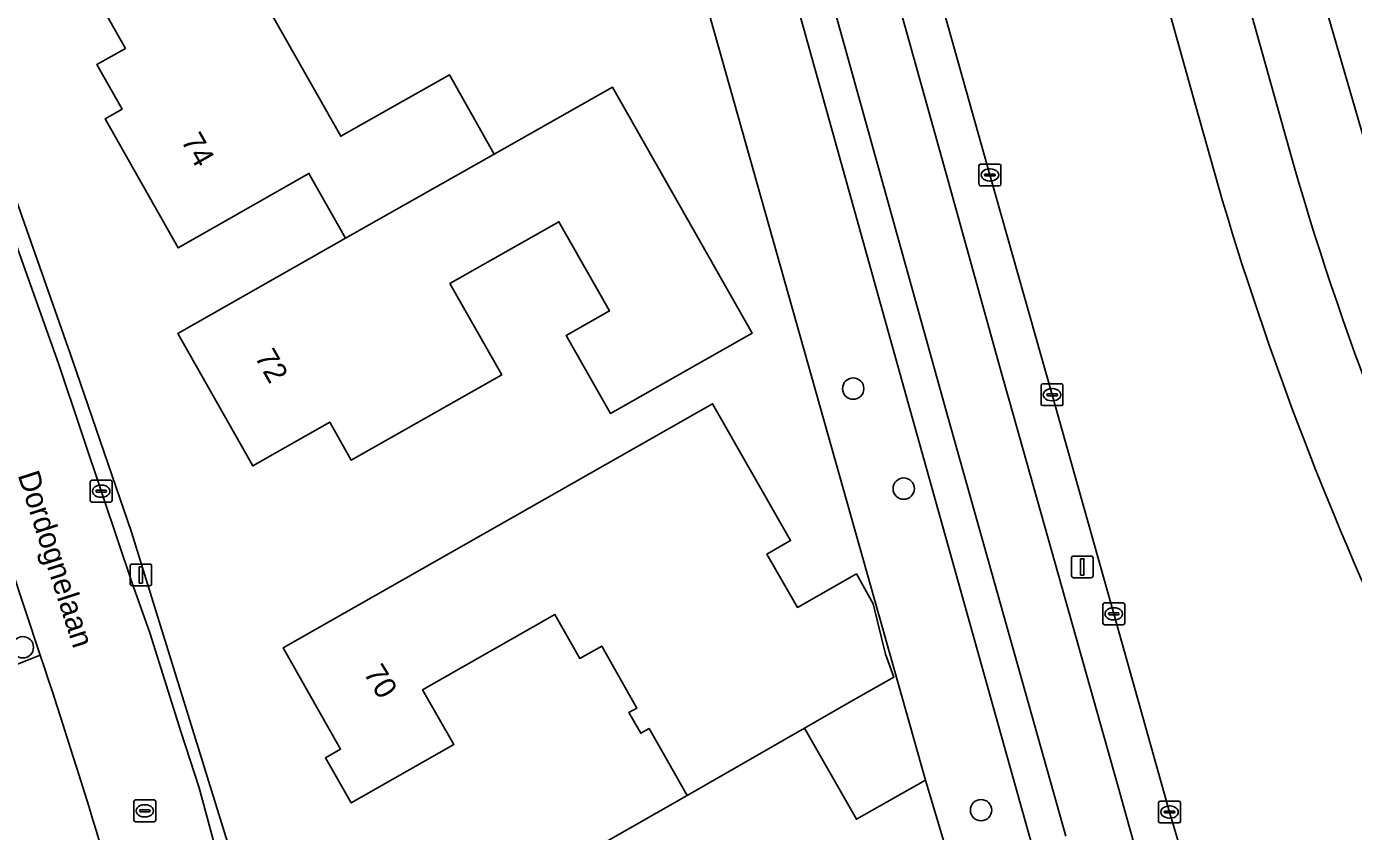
# Model space of a CAD drawing. Extents: x 158455 to 159797, y 387218 to 388672.
# Drawn here: x 159689.8 to 159750.6, y 387849.8 to 387886.6 of the extents above; entities that cross this region are included whole.
import ezdxf

# ---------------------------------------------------------------- set-up
doc = ezdxf.new("R2010")
doc.units = 0
for name, color, linetype in [('IMGEO_Berm_groen', 7, 'Continuous'), ('IMGEO_Boom', 7, 'Continuous'), ('IMGEO_Erf', 7, 'Continuous'), ('IMGEO_Fietspad_gesloten', 7, 'Continuous'), ('IMGEO_Groenvoorziening', 7, 'Continuous'), ('IMGEO_Kolk', 7, 'Continuous'), ('IMGEO_Lichtmast', 7, 'Continuous'), ('IMGEO_Openbare_ruimte_label', 7, 'Continuous'), ('IMGEO_OVBaan_gesloten', 7, 'Continuous'), ('IMGEO_Pand', 7, 'Continuous'), ('IMGEO_Pand_nummerreeks', 7, 'Continuous'), ('IMGEO_Parkeervlak_open', 7, 'Continuous'), ('IMGEO_Rijbaan_lokaal_open', 7, 'Continuous'), ('IMGEO_Rijbaan_regionaal_gesloten', 7, 'Continuous'), ('IMGEO_Rioolput', 7, 'Continuous'), ('IMGEO_Voetpad_open', 7, 'Continuous')]:
    doc.layers.add(name, color=color, linetype=linetype)

msp = doc.modelspace()

# ---------------------------------------------------------------- linework, layer by layer
at = {"layer": 'IMGEO_Berm_groen'}
for points in [[(159726.858, 387965.154), (159719.152, 387992.089), (159718.836, 387993.193), (159709.57, 388026.682), (159693.688, 388089.539), (159697.615, 388090.324), (159725.968, 387994.039), (159733.401, 387966.816), (159744.661, 387926.02), (159757.732, 387878.595), (159752.327, 387877.107), (159738.707, 387923.945)], [(159738.707, 387923.945), (159752.327, 387877.107), (159757.732, 387878.595), (159744.661, 387926.02), (159733.401, 387966.816), (159726.858, 387965.154)]]:
    msp.add_lwpolyline(points, close=True, dxfattribs=at)
for points in [[(159694.291, 388071.37), (159694.93, 388068.864), (159706.964, 388025.892), (159716.822, 387990.637), (159735.911, 387922.812), (159747.834, 387880.272)], [(159719.52, 387926.347), (159721.247, 387918.79), (159722.806, 387912.575), (159723.828, 387908.783), (159724.168, 387907.558), (159729.095, 387889.947), (159729.317, 387889.154), (159731.988, 387879.571), (159734.442, 387870.765), (159734.791, 387869.516), (159739.776, 387851.795), (159740.716, 387848.453), (159744.843, 387835.162), (159745.789, 387832.17), (159747.828, 387825.716), (159750.56, 387817.566), (159752.292, 387812.391), (159752.452, 387811.969), (159757.936, 387797.519), (159761.723, 387787.265), (159762.739, 387784.515), (159763.087, 387783.655)], [(159745.289, 387840.14), (159743.326, 387846.639), (159742.137, 387850.643), (159739.581, 387859.728), (159736.753, 387869.771), (159733.905, 387879.846), (159731.345, 387888.945)]]:
    msp.add_lwpolyline(points, dxfattribs=at)
msp.add_arc((159881.084, 387918.818), 138.714, 196.13371, 207.01023, dxfattribs=at)
at = {"layer": 'IMGEO_Boom'}
for centre in [(159727.638, 387870.052), (159729.957, 387865.468), (159689.588, 387858.195), (159733.498, 387850.729)]:
    msp.add_circle(centre, 0.489, dxfattribs=at)
at = {"layer": 'IMGEO_Erf'}
for points in [[(159716.114, 387858.245), (159715.119, 387857.679), (159713.973, 387859.694), (159707.905, 387856.244), (159709.332, 387853.735), (159704.636, 387851.065), (159703.459, 387853.134), (159704.152, 387853.528), (159701.514, 387858.166), (159721.199, 387869.359), (159724.768, 387863.083), (159723.687, 387862.468), (159725.08, 387860.019), (159727.786, 387861.558), (159728.562, 387860.194), (159729.113, 387857.878), (159729.501, 387856.823), (159727.533, 387855.703), (159725.409, 387854.495), (159727.787, 387850.312), (159730.952, 387852.111), (159717.859, 387898.513)], [(159701.035, 387887.135), (159704.158, 387881.616), (159709.134, 387884.437), (159711.193, 387880.804), (159716.607, 387883.872), (159723.002, 387872.589), (159716.514, 387868.912), (159714.488, 387872.488), (159716.469, 387873.61), (159714.152, 387877.698), (159709.162, 387874.87), (159711.532, 387870.689), (159704.631, 387866.778), (159703.649, 387868.51), (159700.122, 387866.511), (159696.683, 387872.58), (159704.381, 387876.943), (159702.699, 387879.913), (159696.706, 387876.502), (159693.357, 387882.42), (159694.141, 387882.864), (159692.984, 387884.91), (159694.29, 387885.649), (159692.589, 387888.654)], [(159686.838, 387885.63), (159691.857, 387871.353), (159694.564, 387863.473), (159701.894, 387839.79)], [(159707.134, 387844.059), (159720.036, 387851.395), (159718.288, 387854.471), (159717.902, 387854.251), (159717.362, 387855.201), (159717.727, 387855.409), (159716.114, 387858.245)]]:
    msp.add_lwpolyline(points, dxfattribs=at)
at = {"layer": 'IMGEO_Fietspad_gesloten'}
for points in [[(159716.947, 387923.645), (159718.161, 387918.411), (159720.007, 387911.755), (159727.23, 387885.831), (159731.98, 387868.76), (159737.376, 387849.541)], [(159750.445, 387808.918), (159754.355, 387798.684), (159760.304, 387783.107), (159763.087, 387783.655), (159762.739, 387784.515), (159761.723, 387787.265), (159757.936, 387797.519), (159752.452, 387811.969), (159752.292, 387812.391), (159750.56, 387817.566), (159747.828, 387825.716), (159745.789, 387832.17), (159744.843, 387835.162), (159740.716, 387848.453), (159739.776, 387851.795), (159734.791, 387869.516), (159734.442, 387870.765), (159731.988, 387879.571), (159729.317, 387889.154), (159729.095, 387889.947), (159724.168, 387907.558)]]:
    msp.add_lwpolyline(points, dxfattribs=at)
at = {"layer": 'IMGEO_Groenvoorziening'}
for points in [[(159734.493, 387853.894), (159730.257, 387869.058), (159725.552, 387885.935), (159719.08, 387909.1), (159718.33, 387911.879), (159716.587, 387918.054), (159715.605, 387922.351), (159712.356, 387921.695), (159715.096, 387910.154), (159717.859, 387898.513), (159730.952, 387852.111), (159731.956, 387848.726), (159733.892, 387842.111), (159738.117, 387827.188), (159739.944, 387820.737), (159743.77, 387807.046), (159745.627, 387800.347), (159748.79, 387789.365), (159738.882, 387783.684), (159754.975, 387781.837), (159757.843, 387781.492)], [(159758.837, 387782.352), (159758.541, 387783.164), (159754.129, 387794.819), (159748.368, 387810.046), (159746.815, 387814.625), (159744.38, 387821.895), (159740.49, 387834.037), (159735.738, 387849.481), (159734.493, 387853.894)]]:
    msp.add_lwpolyline(points, dxfattribs=at)
at = {"layer": 'IMGEO_Kolk'}
for p, q in [((159733.404, 387879.42), (159733.404, 387880.272)), ((159733.479, 387880.346), (159734.331, 387880.346)), ((159734.405, 387880.272), (159734.405, 387879.42)), ((159733.663, 387879.84), (159733.663, 387879.852)), ((159734.101, 387879.803), (159733.703, 387879.803)), ((159733.706, 387879.889), (159734.104, 387879.889)), ((159733.892, 387880.126), (159733.917, 387880.126)), ((159734.147, 387879.852), (159734.147, 387879.84)), ((159734.331, 387879.346), (159733.479, 387879.346)), ((159733.915, 387879.566), (159733.89, 387879.566)), ((159736.252, 387869.345), (159736.252, 387870.197)), ((159736.327, 387870.271), (159737.179, 387870.271)), ((159736.74, 387870.051), (159736.765, 387870.051)), ((159737.253, 387870.197), (159737.253, 387869.345)), ((159736.511, 387869.765), (159736.511, 387869.777)), ((159736.949, 387869.728), (159736.551, 387869.728)), ((159736.554, 387869.814), (159736.952, 387869.814)), ((159736.763, 387869.491), (159736.738, 387869.491)), ((159736.995, 387869.777), (159736.995, 387869.765)), ((159737.179, 387869.271), (159736.327, 387869.271)), ((159692.678, 387864.924), (159692.678, 387865.776)), ((159692.753, 387865.85), (159693.605, 387865.85)), ((159693.679, 387865.776), (159693.679, 387864.924)), ((159692.937, 387865.344), (159692.937, 387865.356)), ((159693.375, 387865.307), (159692.977, 387865.307)), ((159692.98, 387865.393), (159693.378, 387865.393)), ((159693.189, 387865.07), (159693.164, 387865.07)), ((159693.166, 387865.63), (159693.191, 387865.63)), ((159693.421, 387865.356), (159693.421, 387865.344)), ((159693.605, 387864.85), (159692.753, 387864.85)), ((159739.155, 387860.228), (159740.007, 387860.228)), ((159739.08, 387859.302), (159739.08, 387860.154)), ((159739.339, 387859.722), (159739.339, 387859.734)), ((159739.777, 387859.685), (159739.379, 387859.685)), ((159739.382, 387859.771), (159739.78, 387859.771)), ((159739.568, 387860.008), (159739.593, 387860.008)), ((159739.823, 387859.734), (159739.823, 387859.722)), ((159740.081, 387860.154), (159740.081, 387859.302)), ((159740.007, 387859.228), (159739.155, 387859.228)), ((159739.591, 387859.448), (159739.566, 387859.448)), ((159741.636, 387850.217), (159741.636, 387851.069)), ((159741.711, 387851.143), (159742.563, 387851.143)), ((159742.637, 387851.069), (159742.637, 387850.217)), ((159741.895, 387850.637), (159741.895, 387850.649)), ((159742.333, 387850.6), (159741.935, 387850.6)), ((159741.938, 387850.686), (159742.336, 387850.686)), ((159742.124, 387850.923), (159742.149, 387850.923)), ((159742.379, 387850.649), (159742.379, 387850.637)), ((159742.563, 387850.143), (159741.711, 387850.143)), ((159742.147, 387850.363), (159742.122, 387850.363))]:
    msp.add_line(p, q, dxfattribs=at)
for points in [[(159733.404, 387879.42), (159733.404, 387880.272)], [(159733.479, 387880.346), (159734.331, 387880.346)], [(159734.405, 387880.272), (159734.405, 387879.42)], [(159734.331, 387879.346), (159733.479, 387879.346)], [(159736.252, 387869.345), (159736.252, 387870.197)], [(159736.327, 387870.271), (159737.179, 387870.271)], [(159737.253, 387870.197), (159737.253, 387869.345)], [(159737.179, 387869.271), (159736.327, 387869.271)], [(159692.678, 387864.924), (159692.678, 387865.776)], [(159692.753, 387865.85), (159693.605, 387865.85)], [(159693.679, 387865.776), (159693.679, 387864.924)], [(159693.605, 387864.85), (159692.753, 387864.85)], [(159739.155, 387860.228), (159740.007, 387860.228)], [(159739.08, 387859.302), (159739.08, 387860.154)], [(159740.081, 387860.154), (159740.081, 387859.302)], [(159740.007, 387859.228), (159739.155, 387859.228)], [(159741.636, 387850.217), (159741.636, 387851.069)], [(159741.711, 387851.143), (159742.563, 387851.143)], [(159742.637, 387851.069), (159742.637, 387850.217)], [(159742.563, 387850.143), (159741.711, 387850.143)]]:
    msp.add_lwpolyline(points, dxfattribs=at)
for centre, radius, start, end in [((159733.481, 387880.27), 0.0765, 91.55205, 178.44795), ((159733.481, 387880.27), 0.0765, 91.55205, 178.44795), ((159734.329, 387880.27), 0.0765, 1.55205, 88.44795), ((159734.329, 387880.27), 0.0765, 1.55205, 88.44795), ((159733.703, 387879.849), 0.0403, 85.87752, 175.75265), ((159733.7, 387879.839), 0.0366, 178.93798, 274.71019), ((159734.104, 387879.846), 0.043, 264.86636, 352.45326), ((159734.108, 387879.851), 0.0386, 1.73085, 96.63898), ((159733.481, 387879.422), 0.0765, 181.55205, 268.44795), ((159733.481, 387879.422), 0.0765, 181.55205, 268.44795), ((159734.329, 387879.422), 0.0765, 271.55205, 358.44795), ((159734.329, 387879.422), 0.0765, 271.55205, 358.44795), ((159736.329, 387870.195), 0.0765, 91.55205, 178.44795), ((159736.329, 387870.195), 0.0765, 91.55205, 178.44795), ((159737.177, 387870.195), 0.0765, 1.55205, 88.44795), ((159737.177, 387870.195), 0.0765, 1.55205, 88.44795), ((159736.329, 387869.347), 0.0765, 181.55205, 268.44795), ((159736.329, 387869.347), 0.0765, 181.55205, 268.44795), ((159736.551, 387869.774), 0.0403, 85.87752, 175.75265), ((159736.548, 387869.764), 0.0366, 178.93798, 274.71019), ((159736.952, 387869.771), 0.043, 264.86636, 352.45326), ((159736.956, 387869.776), 0.0386, 1.73085, 96.63898), ((159737.177, 387869.347), 0.0765, 271.55205, 358.44795), ((159737.177, 387869.347), 0.0765, 271.55205, 358.44795), ((159692.755, 387865.774), 0.0765, 91.55205, 178.44795), ((159692.755, 387865.774), 0.0765, 91.55205, 178.44795), ((159693.603, 387865.774), 0.0765, 1.55205, 88.44795), ((159693.603, 387865.774), 0.0765, 1.55205, 88.44795), ((159692.977, 387865.353), 0.0403, 85.87752, 175.75265), ((159692.974, 387865.343), 0.0366, 178.93798, 274.71019), ((159693.378, 387865.35), 0.043, 264.86636, 352.45326), ((159693.382, 387865.355), 0.0386, 1.73085, 96.63898), ((159692.755, 387864.926), 0.0765, 181.55205, 268.44795), ((159692.755, 387864.926), 0.0765, 181.55205, 268.44795), ((159693.603, 387864.926), 0.0765, 271.55205, 358.44795), ((159693.603, 387864.926), 0.0765, 271.55205, 358.44795), ((159739.157, 387860.152), 0.0765, 91.55205, 178.44795), ((159739.157, 387860.152), 0.0765, 91.55205, 178.44795), ((159740.005, 387860.152), 0.0765, 1.55205, 88.44795), ((159740.005, 387860.152), 0.0765, 1.55205, 88.44795), ((159739.379, 387859.731), 0.0403, 85.87752, 175.75265), ((159739.376, 387859.721), 0.0366, 178.93798, 274.71019), ((159739.78, 387859.728), 0.043, 264.86636, 352.45326), ((159739.784, 387859.733), 0.0386, 1.73085, 96.63898), ((159739.157, 387859.304), 0.0765, 181.55205, 268.44795), ((159739.157, 387859.304), 0.0765, 181.55205, 268.44795), ((159740.005, 387859.304), 0.0765, 271.55205, 358.44795), ((159740.005, 387859.304), 0.0765, 271.55205, 358.44795), ((159741.713, 387851.067), 0.0765, 91.55205, 178.44795), ((159741.713, 387851.067), 0.0765, 91.55205, 178.44795), ((159742.561, 387851.067), 0.0765, 1.55205, 88.44795), ((159742.561, 387851.067), 0.0765, 1.55205, 88.44795), ((159741.935, 387850.646), 0.0403, 85.87752, 175.75265), ((159741.932, 387850.636), 0.0366, 178.93798, 274.71019), ((159742.336, 387850.643), 0.043, 264.86636, 352.45326), ((159742.34, 387850.648), 0.0386, 1.73085, 96.63898), ((159741.713, 387850.219), 0.0765, 181.55205, 268.44795), ((159741.713, 387850.219), 0.0765, 181.55205, 268.44795), ((159742.561, 387850.219), 0.0765, 271.55205, 358.44795), ((159742.561, 387850.219), 0.0765, 271.55205, 358.44795)]:
    msp.add_arc(centre, radius, start, end, dxfattribs=at)
for centre, major_axis, ratio, start_param, end_param in [((159733.891, 387879.846), (-0.387, 0.002), 0.722429, 4.712389, 7.853982), ((159733.916, 387879.846), (-0.39, 0.002), 0.717154, 1.570796, 4.712389), ((159736.739, 387869.771), (-0.387, 0.002), 0.722429, 4.712389, 7.853982), ((159736.764, 387869.771), (-0.39, 0.002), 0.717154, 1.570796, 4.712389), ((159693.165, 387865.35), (-0.387, 0.002), 0.722429, 4.712389, 7.853982), ((159693.19, 387865.35), (-0.39, 0.002), 0.717154, 1.570796, 4.712389), ((159739.567, 387859.728), (-0.387, 0.002), 0.722429, 4.712389, 7.853982), ((159739.592, 387859.728), (-0.39, 0.002), 0.717154, 1.570796, 4.712389), ((159742.123, 387850.643), (-0.387, 0.002), 0.722429, 4.712389, 7.853982), ((159742.148, 387850.643), (-0.39, 0.002), 0.717154, 1.570796, 4.712389)]:
    msp.add_ellipse(centre, major_axis=major_axis, ratio=ratio, start_param=start_param, end_param=end_param, dxfattribs=at)
at = {"layer": 'IMGEO_Lichtmast'}
for p, q in [((159694.601, 387862.012), (159695.391, 387862.012)), ((159695.391, 387862.012), (159694.601, 387862.012)), ((159737.639, 387861.479), (159737.639, 387862.279)), ((159737.639, 387862.279), (159737.639, 387861.479)), ((159737.739, 387862.379), (159738.529, 387862.379)), ((159738.529, 387862.379), (159737.739, 387862.379)), ((159738.629, 387862.279), (159738.629, 387861.479)), ((159738.629, 387861.479), (159738.629, 387862.279)), ((159694.501, 387861.112), (159694.501, 387861.912)), ((159694.501, 387861.912), (159694.501, 387861.112)), ((159695.491, 387861.912), (159695.491, 387861.112)), ((159695.491, 387861.112), (159695.491, 387861.912)), ((159695.391, 387861.012), (159694.601, 387861.012)), ((159694.601, 387861.012), (159695.391, 387861.012)), ((159738.529, 387861.379), (159737.739, 387861.379)), ((159737.739, 387861.379), (159738.529, 387861.379))]:
    msp.add_line(p, q, dxfattribs=at)
for points in [[(159738.059, 387862.254), (159738.209, 387862.254), (159738.209, 387861.504), (159738.059, 387861.504), (159738.059, 387862.254)], [(159694.921, 387861.887), (159695.071, 387861.887), (159695.071, 387861.137), (159694.921, 387861.137), (159694.921, 387861.887)]]:
    msp.add_lwpolyline(points, dxfattribs=at)
for centre, start, end in [((159694.601, 387861.912), 90, 180), ((159694.601, 387861.912), 90, 180), ((159695.391, 387861.912), 0, 90), ((159695.391, 387861.912), 360, 90), ((159737.739, 387862.279), 90, 180), ((159737.739, 387862.279), 90, 180), ((159738.529, 387862.279), 0, 90), ((159738.529, 387862.279), 360, 90), ((159737.739, 387861.479), 180, 270), ((159737.739, 387861.479), 180, 270), ((159738.529, 387861.479), 270, 0), ((159738.529, 387861.479), 270, 0), ((159694.601, 387861.112), 180, 270), ((159694.601, 387861.112), 180, 270), ((159695.391, 387861.112), 270, 0), ((159695.391, 387861.112), 270, 0)]:
    msp.add_arc(centre, 0.1, start, end, dxfattribs=at)
at = {"layer": 'IMGEO_OVBaan_gesloten'}
for points in [[(159690.247, 388072.875), (159690.863, 388070.203), (159692.413, 388064.553), (159703.452, 388025.178), (159713.268, 387990.016), (159732.591, 387921.282), (159734.73, 387913.778), (159739.359, 387897.267), (159743.331, 387883.05), (159744.564, 387878.664)], [(159747.834, 387880.272), (159735.911, 387922.812), (159716.822, 387990.637), (159706.964, 388025.892), (159694.93, 388068.864), (159694.291, 388071.37)]]:
    msp.add_lwpolyline(points, dxfattribs=at)
for centre, radius, start, end in [((159881.084, 387918.818), 138.714, 196.13371, 207.01023), ((159888.069, 387921.447), 149.747, 196.60091, 205.99255)]:
    msp.add_arc(centre, radius, start, end, dxfattribs=at)
at = {"layer": 'IMGEO_Pand'}
for points in [[(159701.035, 387887.135), (159703.716, 387888.652), (159701.023, 387893.447), (159692.589, 387888.654), (159694.29, 387885.649), (159692.984, 387884.91), (159694.141, 387882.864), (159693.357, 387882.42), (159696.706, 387876.502), (159702.699, 387879.913), (159704.381, 387876.943), (159711.193, 387880.804), (159709.134, 387884.437), (159704.158, 387881.616)], [(159709.162, 387874.87), (159714.152, 387877.698), (159716.469, 387873.61), (159714.488, 387872.488), (159716.514, 387868.912), (159723.002, 387872.589), (159716.607, 387883.872), (159711.193, 387880.804), (159704.381, 387876.943), (159696.683, 387872.58), (159700.122, 387866.511), (159703.649, 387868.51), (159704.631, 387866.778), (159711.532, 387870.689)], [(159723.687, 387862.468), (159724.768, 387863.083), (159721.199, 387869.359), (159701.514, 387858.166), (159704.152, 387853.528), (159703.459, 387853.134), (159704.636, 387851.065), (159709.332, 387853.735), (159707.905, 387856.244), (159713.973, 387859.694), (159715.119, 387857.679), (159716.114, 387858.245), (159717.727, 387855.409), (159717.362, 387855.201), (159717.902, 387854.251), (159718.288, 387854.471), (159720.036, 387851.395), (159725.409, 387854.495), (159727.533, 387855.703), (159729.501, 387856.823), (159729.113, 387857.878), (159728.562, 387860.194), (159727.786, 387861.558), (159725.08, 387860.019)], [(159725.409, 387854.495), (159720.036, 387851.395), (159707.134, 387844.059), (159708.69, 387841.324), (159706.711, 387840.198), (159709.437, 387835.403), (159714.312, 387838.175), (159712.556, 387841.262), (159723.612, 387847.548), (159727.944, 387839.93), (159732.328, 387842.422), (159729.528, 387847.346), (159731.956, 387848.726), (159730.952, 387852.111), (159727.787, 387850.312)]]:
    msp.add_lwpolyline(points, close=True, dxfattribs=at)
at = {"layer": 'IMGEO_Parkeervlak_open'}
msp.add_lwpolyline([(159686.936, 387868.226), (159685.571, 387867.757), (159688.291, 387859.616), (159689.035, 387857.305), (159690.383, 387857.829)], close=True, dxfattribs=at)
at = {"layer": 'IMGEO_Rijbaan_lokaal_open'}
for points in [[(159708.658, 387806.394), (159707.481, 387812.303), (159707.131, 387814.096), (159706.782, 387815.883), (159705.844, 387819.952), (159705.019, 387823.653), (159704.906, 387824.162), (159704.525, 387825.638), (159703.748, 387828.651), (159702.561, 387833.461), (159701.373, 387838.171), (159700.246, 387842.331), (159699.058, 387846.6), (159697.67, 387851.75), (159696.822, 387854.329), (159695.403, 387858.857), (159694.584, 387861.186), (159693.265, 387865.095), (159691.237, 387871.154), (159686.163, 387885.389)], [(159686.936, 387868.226), (159690.383, 387857.829)]]:
    msp.add_lwpolyline(points, dxfattribs=at)
msp.add_arc((159424.845, 387768.677), 280.105, 14.59738, 18.55908, dxfattribs=at)
at = {"layer": 'IMGEO_Rijbaan_regionaal_gesloten'}
for points in [[(159744.564, 387878.664), (159743.331, 387883.05), (159739.359, 387897.267), (159734.73, 387913.778), (159732.591, 387921.282), (159713.268, 387990.016), (159703.452, 388025.178), (159692.413, 388064.553), (159690.863, 388070.203), (159690.247, 388072.875)], [(159731.345, 387888.945), (159733.905, 387879.846), (159736.753, 387869.771), (159739.581, 387859.728), (159742.137, 387850.643), (159743.326, 387846.639), (159745.289, 387840.14)]]:
    msp.add_lwpolyline(points, dxfattribs=at)
msp.add_arc((159888.069, 387921.447), 149.747, 196.60091, 205.99255, dxfattribs=at)
at = {"layer": 'IMGEO_Rioolput'}
for p, q in [((159694.676, 387850.271), (159694.676, 387851.123)), ((159694.751, 387851.197), (159695.603, 387851.197)), ((159695.677, 387851.123), (159695.677, 387850.271)), ((159694.935, 387850.691), (159694.935, 387850.703)), ((159695.373, 387850.654), (159694.975, 387850.654)), ((159694.978, 387850.74), (159695.376, 387850.74)), ((159695.164, 387850.977), (159695.189, 387850.977)), ((159695.419, 387850.703), (159695.419, 387850.691)), ((159695.603, 387850.197), (159694.751, 387850.197)), ((159695.187, 387850.417), (159695.162, 387850.417))]:
    msp.add_line(p, q, dxfattribs=at)
for points in [[(159694.676, 387850.271), (159694.676, 387851.123)], [(159694.751, 387851.197), (159695.603, 387851.197)], [(159695.677, 387851.123), (159695.677, 387850.271)], [(159695.603, 387850.197), (159694.751, 387850.197)]]:
    msp.add_lwpolyline(points, dxfattribs=at)
for centre, radius, start, end in [((159694.753, 387851.121), 0.0765, 91.55205, 178.44795), ((159694.753, 387851.121), 0.0765, 91.55205, 178.44795), ((159695.601, 387851.121), 0.0765, 1.55205, 88.44795), ((159695.601, 387851.121), 0.0765, 1.55205, 88.44795), ((159694.975, 387850.7), 0.0403, 85.87752, 175.75265), ((159694.972, 387850.69), 0.0366, 178.93798, 274.71019), ((159695.376, 387850.697), 0.043, 264.86636, 352.45326), ((159695.38, 387850.702), 0.0386, 1.73085, 96.63898), ((159694.753, 387850.273), 0.0765, 181.55205, 268.44795), ((159694.753, 387850.273), 0.0765, 181.55205, 268.44795), ((159695.601, 387850.273), 0.0765, 271.55205, 358.44795), ((159695.601, 387850.273), 0.0765, 271.55205, 358.44795)]:
    msp.add_arc(centre, radius, start, end, dxfattribs=at)
for centre, major_axis, ratio, start_param, end_param in [((159695.163, 387850.697), (-0.387, 0.002), 0.722429, 4.712389, 7.853982), ((159695.188, 387850.697), (-0.39, 0.002), 0.717154, 1.570796, 4.712389)]:
    msp.add_ellipse(centre, major_axis=major_axis, ratio=ratio, start_param=start_param, end_param=end_param, dxfattribs=at)
at = {"layer": 'IMGEO_Voetpad_open'}
for points in [[(159737.376, 387849.541), (159731.98, 387868.76), (159727.23, 387885.831), (159720.007, 387911.755), (159718.161, 387918.411), (159716.947, 387923.645)], [(159715.44, 387923.072), (159715.605, 387922.351), (159716.587, 387918.054), (159718.33, 387911.879), (159719.08, 387909.1), (159725.552, 387885.935), (159730.257, 387869.058), (159734.493, 387853.894), (159735.738, 387849.481), (159740.49, 387834.037), (159744.38, 387821.895), (159746.815, 387814.625), (159748.368, 387810.046), (159754.129, 387794.819), (159758.541, 387783.164), (159758.837, 387782.352), (159760.304, 387783.107), (159754.355, 387798.684)], [(159686.163, 387885.389), (159691.237, 387871.154), (159693.265, 387865.095), (159694.584, 387861.186), (159695.403, 387858.857), (159696.822, 387854.329), (159697.67, 387851.75), (159699.058, 387846.6), (159700.246, 387842.331), (159701.373, 387838.171), (159702.561, 387833.461), (159703.748, 387828.651), (159704.525, 387825.638), (159705.439, 387825.782)], [(159701.894, 387839.79), (159694.564, 387863.473), (159691.857, 387871.353), (159686.838, 387885.63)], [(159690.383, 387857.829), (159689.035, 387857.305), (159688.291, 387859.616), (159684.448, 387858.253), (159686.112, 387853.323), (159687.097, 387849.964), (159687.815, 387850.185)]]:
    msp.add_lwpolyline(points, dxfattribs=at)
msp.add_arc((159424.845, 387768.677), 280.105, 14.59738, 18.55908, dxfattribs=at)

# ---------------------------------------------------------------- texts
at = {"layer": 'IMGEO_Openbare_ruimte_label'}
msp.add_text('Dordognelaan', height=1, rotation=287.81889, dxfattribs=at).set_placement((159689.345, 387866.092))
at = {"layer": 'IMGEO_Pand_nummerreeks'}
for s, rotation, p in [('74', 299.50712, (159696.817, 387881.421)), ('72', 299.53576, (159700.187, 387871.51)), ('70', 301.54112, (159705.175, 387857.018))]:
    msp.add_text(s, height=1, rotation=rotation, dxfattribs=at).set_placement(p)

doc.saveas('drawing.dxf')
